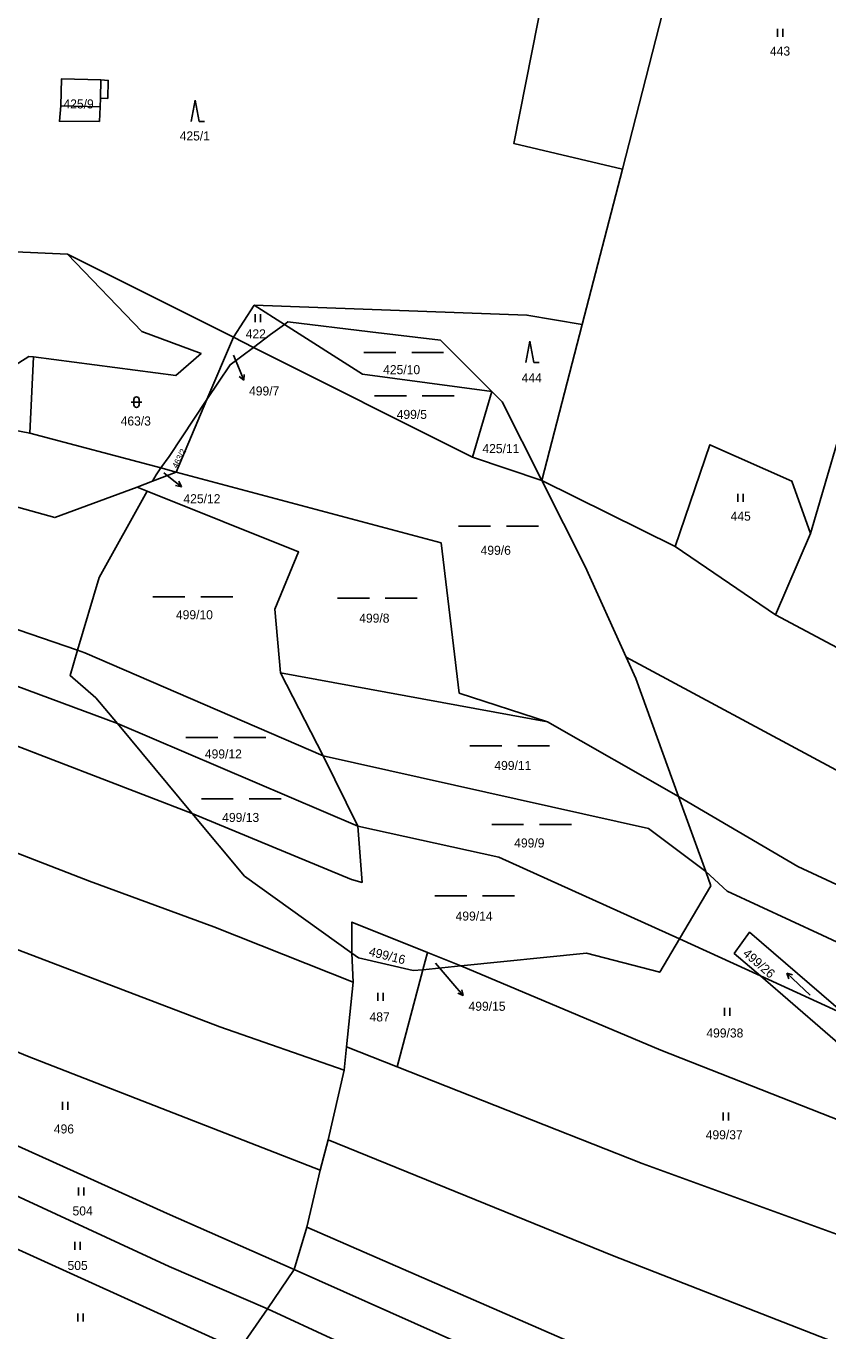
# Model space of a CAD drawing. Extents: x -7483133 to -743907, y -11317770 to -1129777.
# Drawn here: x -748639.1 to -748488.3, y -1130642.1 to -1130396.9 of the extents above; entities that cross this region are included whole.
import ezdxf

# ---------------------------------------------------------------- set-up
doc = ezdxf.new("R2010")
doc.units = 0
for name, color, linetype in [('Hranice parcel', 7, 'Continuous'), ('Parcelní čísla', 7, 'Continuous'), ('Pop  PČ popisy', 7, 'Continuous'), ('Vnitřní kresba', 7, 'Continuous'), ('Značky kultur', 7, 'Continuous')]:
    doc.layers.add(name, color=color, linetype=linetype)

msp = doc.modelspace()

# ---------------------------------------------------------------- linework, layer by layer
at = {"layer": 'Hranice parcel'}
for p, q in [((-748534.52, -1130452.93), (-748526.93, -1130423.75)), ((-748631.31, -1130439.73), (-748600.12, -1130455.36)), ((-748600.12, -1130455.36), (-748596.26, -1130449.29)), ((-748590.55, -1130452.94), (-748596.26, -1130449.29)), ((-748589.92, -1130452.46), (-748590.55, -1130452.94)), ((-748534.52, -1130452.93), (-748542.15, -1130482.28)), ((-748600.12, -1130455.36), (-748605.1, -1130467.06)), ((-748596.34, -1130457.26), (-748600.12, -1130455.36)), ((-748596.34, -1130457.26), (-748555.14, -1130477.91)), ((-748637.75, -1130459.01), (-748638.43, -1130473.4)), ((-748610.91, -1130480.71), (-748605.1, -1130467.06)), ((-748551.51, -1130465.56), (-748555.14, -1130477.91)), ((-748549.6, -1130467.48), (-748551.51, -1130465.56)), ((-748542.15, -1130482.28), (-748549.6, -1130467.48)), ((-748664.43, -1130468.41), (-748638.43, -1130473.4)), ((-748638.43, -1130473.4), (-748613.76, -1130479.92)), ((-748610.91, -1130480.71), (-748613.76, -1130479.92)), ((-748555.14, -1130477.91), (-748542.15, -1130482.28)), ((-748615.34, -1130482.41), (-748618.21, -1130483.5)), ((-748615.34, -1130482.41), (-748610.91, -1130480.71)), ((-748542.15, -1130482.28), (-748517.05, -1130494.67)), ((-748534, -1130498.43), (-748542.15, -1130482.28)), ((-748616.35, -1130484.25), (-748625.37, -1130500.52)), ((-748618.21, -1130483.5), (-748616.35, -1130484.25)), ((-748498.16, -1130507.52), (-748491.6, -1130492.22)), ((-748517.05, -1130494.67), (-748498.16, -1130507.52)), ((-748526.29, -1130515.48), (-748534, -1130498.43)), ((-748625.37, -1130500.52), (-748629.43, -1130514.15)), ((-748498.16, -1130507.52), (-748462.95, -1130526.39)), ((-748524.47, -1130519.52), (-748526.29, -1130515.48)), ((-748591.26, -1130518.45), (-748541.05, -1130527.62)), ((-748583.24, -1130534.05), (-748591.26, -1130518.45)), ((-748516.42, -1130541.69), (-748524.47, -1130519.52)), ((-748625.99, -1130523.1), (-748621.93, -1130527.97)), ((-748621.93, -1130527.97), (-748576.71, -1130547.24)), ((-748621.93, -1130527.97), (-748607.86, -1130544.88)), ((-748541.05, -1130527.62), (-748516.42, -1130541.69)), ((-748583.24, -1130534.05), (-748576.71, -1130547.24)), ((-748511.31, -1130555.77), (-748516.42, -1130541.69)), ((-748607.86, -1130544.88), (-748598.07, -1130556.63)), ((-748510.34, -1130558.44), (-748511.31, -1130555.77)), ((-748598.07, -1130556.63), (-748577.87, -1130571.1)), ((-748516.24, -1130568.44), (-748510.34, -1130558.44)), ((-748501.01, -1130575.41), (-748516.24, -1130568.44)), ((-748577.63, -1130576.56), (-748577.87, -1130571.1)), ((-748563.63, -1130571.01), (-748564.53, -1130574.23)), ((-748563.63, -1130571.01), (-748557.39, -1130573.5)), ((-748557.39, -1130573.5), (-748533.74, -1130571.13)), ((-748569.31, -1130592.51), (-748564.53, -1130574.23)), ((-748566.33, -1130574.4), (-748564.53, -1130574.23)), ((-748564.53, -1130574.23), (-748557.39, -1130573.5)), ((-748501.01, -1130575.41), (-748485.04, -1130582.73)), ((-748501.01, -1130575.41), (-748455.69, -1130614.55)), ((-748578.87, -1130588.74), (-748577.63, -1130576.56)), ((-748579.32, -1130593.13), (-748578.87, -1130588.74)), ((-748578.87, -1130588.74), (-748569.31, -1130592.51)), ((-748582.3, -1130606.18), (-748579.32, -1130593.13)), ((-748583.8, -1130611.89), (-748582.3, -1130606.18)), ((-748586.34, -1130622.61), (-748583.8, -1130611.89)), ((-748655.15, -1130620.24), (-748603.37, -1130643.75)), ((-748588.68, -1130630.55), (-748586.34, -1130622.61)), ((-748588.68, -1130630.55), (-748593.74, -1130637.98))]:
    msp.add_line(p, q, dxfattribs=at)
for points in [[(-748496.89, -1130300.99), (-748520.5, -1130321.67), (-748538.42, -1130373.55), (-748547.42, -1130418.91), (-748526.93, -1130423.75)], [(-748526.93, -1130423.75), (-748510.69, -1130360.38), (-748496.89, -1130300.99)], [(-748491.6, -1130492.22), (-748475.41, -1130437.09), (-748455.96, -1130370.65), (-748448.4, -1130345.8)], [(-748625.33, -1130414.81), (-748625.17, -1130412.04), (-748625.14, -1130410.38), (-748623.76, -1130410.44), (-748623.68, -1130407.06), (-748625.04, -1130406.97), (-748632.45, -1130406.76), (-748632.61, -1130411.83), (-748632.87, -1130414.74), (-748625.33, -1130414.81)], [(-748661.8, -1130465.15), (-748676.09, -1130437.74), (-748631.31, -1130439.73)], [(-748637.75, -1130459.01), (-748610.97, -1130462.51), (-748606.2, -1130458.41), (-748617.37, -1130454.25), (-748631.31, -1130439.73)], [(-748596.26, -1130449.29), (-748544.94, -1130451.18), (-748534.52, -1130452.93)], [(-748590.55, -1130452.94), (-748593.13, -1130454.85), (-748596.34, -1130457.26)], [(-748590.55, -1130452.94), (-748575.86, -1130462.3), (-748551.51, -1130465.56)], [(-748551.51, -1130465.56), (-748561.19, -1130455.89), (-748574.39, -1130454.31), (-748589.92, -1130452.46)], [(-748596.34, -1130457.26), (-748600.74, -1130460.52), (-748605.1, -1130467.06)], [(-748661.8, -1130465.15), (-748649.27, -1130465.67), (-748638.63, -1130458.96), (-748637.75, -1130459.01)], [(-748605.1, -1130467.06), (-748612.24, -1130477.79), (-748613.76, -1130479.92)], [(-748517.05, -1130494.67), (-748510.5, -1130475.55), (-748495.1, -1130482.38), (-748491.6, -1130492.22)], [(-748761.98, -1130479.13), (-748710.91, -1130496.25), (-748679.26, -1130506.7), (-748621.93, -1130527.97)], [(-748671.7, -1130478.68), (-748633.74, -1130489.24), (-748618.21, -1130483.5)], [(-748613.76, -1130479.92), (-748614.66, -1130481.2), (-748615.34, -1130482.41)], [(-748610.91, -1130480.71), (-748561.08, -1130494.01), (-748557.67, -1130522.23), (-748541.05, -1130527.62)], [(-748718.34, -1130483.88), (-748698.29, -1130490.59), (-748629.43, -1130514.15)], [(-748616.35, -1130484.25), (-748587.89, -1130495.71), (-748592.35, -1130506.49), (-748591.26, -1130518.45)], [(-748765.12, -1130487.78), (-748722.68, -1130502.34), (-748682.4, -1130515.73), (-748650.26, -1130528.57), (-748607.86, -1130544.88)], [(-748769.41, -1130499.53), (-748730.21, -1130516.5), (-748693.83, -1130531.8), (-748627.18, -1130557.56), (-748603.84, -1130566.17), (-748577.63, -1130576.56)], [(-748629.43, -1130514.15), (-748630.86, -1130518.95), (-748625.99, -1130523.1)], [(-748629.43, -1130514.15), (-748628.07, -1130514.66), (-748583.24, -1130534.05)], [(-748526.29, -1130515.48), (-748486.84, -1130536.66), (-748470.75, -1130543.61), (-748464.43, -1130546.57), (-748431.07, -1130563.27), (-748388.62, -1130583.11)], [(-748775.79, -1130517.06), (-748724.37, -1130538.57), (-748682.28, -1130555.19), (-748652.69, -1130565.92), (-748602.7, -1130584.94), (-748579.32, -1130593.13)], [(-748511.31, -1130555.77), (-748522.06, -1130547.66), (-748583.24, -1130534.05)], [(-748516.42, -1130541.69), (-748493.99, -1130554.85), (-748454.25, -1130573.29), (-748413.5, -1130591.12)], [(-748607.86, -1130544.88), (-748577.9, -1130557.3), (-748575.93, -1130557.81), (-748576.71, -1130547.24)], [(-748576.71, -1130547.24), (-748550.2, -1130553.1), (-748516.24, -1130568.44)], [(-748511.31, -1130555.77), (-748507.24, -1130559.45), (-748489.41, -1130567.71), (-748456.16, -1130583.21), (-748418.92, -1130600.37)], [(-748577.87, -1130571.1), (-748577.86, -1130565.29), (-748563.63, -1130571.01)], [(-748694.25, -1130568.39), (-748656.01, -1130583.36), (-748638.89, -1130590.49), (-748583.8, -1130611.89)], [(-748533.74, -1130571.13), (-748519.95, -1130574.72), (-748516.24, -1130568.44)], [(-748485.04, -1130582.73), (-748503.04, -1130567.18), (-748505.94, -1130571.16), (-748501.01, -1130575.41)], [(-748577.87, -1130571.1), (-748576.59, -1130572.02), (-748566.33, -1130574.4)], [(-748455.69, -1130614.55), (-748519.76, -1130589.35), (-748557.39, -1130573.5)], [(-748675.21, -1130591.78), (-748612.59, -1130620.06), (-748588.68, -1130630.55)], [(-748569.31, -1130592.51), (-748523.25, -1130610.65), (-748474.99, -1130628.2)], [(-748663.32, -1130606.39), (-748612.22, -1130630.04), (-748593.74, -1130637.98)], [(-748370.74, -1130688.16), (-748390.16, -1130680.44), (-748399.18, -1130677.54), (-748453.71, -1130657.26), (-748528.86, -1130627.98), (-748582.3, -1130606.18)], [(-748340.95, -1130721.23), (-748371.81, -1130709.41), (-748485.85, -1130664.58), (-748534.39, -1130645.25), (-748586.34, -1130622.61)], [(-748337.1, -1130732.95), (-748347.47, -1130729.08), (-748459.12, -1130685.32), (-748534.17, -1130654.92), (-748588.68, -1130630.55)], [(-748593.74, -1130637.98), (-748598.96, -1130645.55), (-748603.37, -1130643.75)], [(-748332.9, -1130745.74), (-748359.6, -1130735.19), (-748427.81, -1130708.36), (-748542.83, -1130661.55), (-748593.74, -1130637.98)]]:
    msp.add_lwpolyline(points, dxfattribs=at)
at = {"layer": 'Pop  PČ popisy'}
for p, q in [((-748600.09, -1130458.74), (-748599.31, -1130460.66)), ((-748599.31, -1130460.66), (-748598.19, -1130463.44)), ((-748598.19, -1130463.44), (-748599.03, -1130462.7)), ((-748598.19, -1130463.44), (-748598.1, -1130462.33)), ((-748613.2, -1130480.86), (-748612.28, -1130481.59)), ((-748612.28, -1130481.59), (-748609.92, -1130483.44)), ((-748609.92, -1130483.44), (-748610.4, -1130482.43)), ((-748609.92, -1130483.44), (-748611.01, -1130483.22)), ((-748562.13, -1130573), (-748558.86, -1130576.82)), ((-748558.86, -1130576.82), (-748556.89, -1130579.08)), ((-748556.89, -1130579.08), (-748557.17, -1130578)), ((-748556.89, -1130579.08), (-748557.93, -1130578.66))]:
    msp.add_line(p, q, dxfattribs=at)
at = {"layer": 'Vnitřní kresba'}
for p, q in [((-748625.14, -1130410.38), (-748625.04, -1130406.97)), ((-748632.61, -1130411.83), (-748625.17, -1130412.04))]:
    msp.add_line(p, q, dxfattribs=at)
at = {"layer": 'Značky kultur'}
for p, q in [((-748497.83, -1130398.85), (-748497.83, -1130397.35)), ((-748496.83, -1130398.85), (-748496.83, -1130397.35)), ((-748607.32, -1130410.81), (-748608.07, -1130414.81)), ((-748606.57, -1130414.81), (-748607.32, -1130410.81)), ((-748606.57, -1130414.81), (-748605.57, -1130414.81)), ((-748596.01, -1130452.49), (-748596.01, -1130450.99)), ((-748595.01, -1130452.49), (-748595.01, -1130450.99)), ((-748544.37, -1130456.08), (-748545.12, -1130460.08)), ((-748543.62, -1130460.08), (-748544.37, -1130456.08)), ((-748575.59, -1130458.19), (-748569.59, -1130458.19)), ((-748566.59, -1130458.19), (-748560.59, -1130458.19)), ((-748543.62, -1130460.08), (-748542.62, -1130460.08)), ((-748619.36, -1130467.54), (-748617.36, -1130467.54)), ((-748618.86, -1130467.04), (-748618.86, -1130468.04)), ((-748617.86, -1130468.04), (-748617.86, -1130467.04)), ((-748573.61, -1130466.35), (-748567.61, -1130466.35)), ((-748564.61, -1130466.35), (-748558.61, -1130466.35)), ((-748505.26, -1130486.27), (-748505.26, -1130484.77)), ((-748504.26, -1130486.27), (-748504.26, -1130484.77)), ((-748557.77, -1130490.84), (-748551.77, -1130490.84)), ((-748548.77, -1130490.84), (-748542.77, -1130490.84)), ((-748615.27, -1130504.15), (-748609.27, -1130504.15)), ((-748606.27, -1130504.15), (-748600.27, -1130504.15)), ((-748580.56, -1130504.37), (-748574.56, -1130504.37)), ((-748571.56, -1130504.37), (-748565.56, -1130504.37)), ((-748609.06, -1130530.57), (-748603.06, -1130530.57)), ((-748600.06, -1130530.57), (-748594.06, -1130530.57)), ((-748555.67, -1130532.17), (-748549.67, -1130532.17)), ((-748546.67, -1130532.17), (-748540.67, -1130532.17)), ((-748606.15, -1130542.13), (-748600.15, -1130542.13)), ((-748597.15, -1130542.13), (-748591.15, -1130542.13)), ((-748551.55, -1130546.92), (-748545.55, -1130546.92)), ((-748542.55, -1130546.92), (-748536.55, -1130546.92)), ((-748562.26, -1130560.36), (-748556.26, -1130560.36)), ((-748553.26, -1130560.36), (-748547.26, -1130560.36)), ((-748491.64, -1130578.99), (-748496.03, -1130574.9)), ((-748496.03, -1130574.9), (-748495.66, -1130575.93)), ((-748496.03, -1130574.9), (-748494.97, -1130575.2)), ((-748572.94, -1130580.1), (-748572.94, -1130578.6)), ((-748571.94, -1130580.1), (-748571.94, -1130578.6)), ((-748507.79, -1130582.87), (-748507.79, -1130581.37)), ((-748506.79, -1130582.87), (-748506.79, -1130581.37)), ((-748632.29, -1130600.58), (-748632.29, -1130599.08)), ((-748631.29, -1130600.58), (-748631.29, -1130599.08)), ((-748508.03, -1130602.56), (-748508.03, -1130601.06)), ((-748507.03, -1130602.56), (-748507.03, -1130601.06)), ((-748629.28, -1130616.67), (-748629.28, -1130615.17)), ((-748628.28, -1130616.67), (-748628.28, -1130615.17)), ((-748629.94, -1130626.91), (-748629.94, -1130625.41)), ((-748628.94, -1130626.91), (-748628.94, -1130625.41)), ((-748629.37, -1130640.34), (-748629.37, -1130638.84)), ((-748628.37, -1130640.34), (-748628.37, -1130638.84))]:
    msp.add_line(p, q, dxfattribs=at)
for centre, start, end in [((-748618.36, -1130467.04), 0, 180), ((-748618.36, -1130468.04), 180, 359.9879)]:
    msp.add_arc(centre, 0.5, start, end, dxfattribs=at)

# ---------------------------------------------------------------- texts
at = {"layer": 'Parcelní čísla'}
for s, p in [('443', (-748499.22, -1130402.4)), ('425/9', (-748632.09, -1130412.34)), ('425/1', (-748610.24, -1130418.36)), ('422', (-748597.82, -1130455.56)), ('425/10', (-748571.97, -1130462.29)), ('444', (-748545.93, -1130463.84)), ('499/7', (-748597.19, -1130466.29)), ('463/3', (-748621.34, -1130471.94)), ('499/5', (-748569.42, -1130470.7)), ('425/11', (-748553.3, -1130477.13)), ('425/12', (-748609.53, -1130486.55)), ('445', (-748506.62, -1130489.82)), ('499/6', (-748553.64, -1130496.24)), ('499/10', (-748610.94, -1130508.36)), ('499/8', (-748576.47, -1130509)), ('499/12', (-748605.5, -1130534.52)), ('499/11', (-748551.05, -1130536.69)), ('499/13', (-748602.24, -1130546.46)), ('499/9', (-748547.32, -1130551.25)), ('499/14', (-748558.34, -1130565)), ('499/15', (-748555.91, -1130581.95)), ('487', (-748574.53, -1130583.95)), ('499/38', (-748511.18, -1130586.97)), ('496', (-748633.9, -1130605.01)), ('499/37', (-748511.3, -1130606.11)), ('504', (-748630.39, -1130620.42)), ('505', (-748631.33, -1130630.67))]:
    msp.add_text(s, height=1.7, dxfattribs=at).set_placement(p)
for s, height, rotation, p in [('463/2', 1.14, 63, (-748610.71, -1130480.09)), ('499/16', 1.7, 346, (-748574.78, -1130571.56)), ('499/26', 1.7, 319, (-748504.45, -1130571.4))]:
    msp.add_text(s, height=height, rotation=rotation, dxfattribs=at).set_placement(p)

doc.saveas('drawing.dxf')
